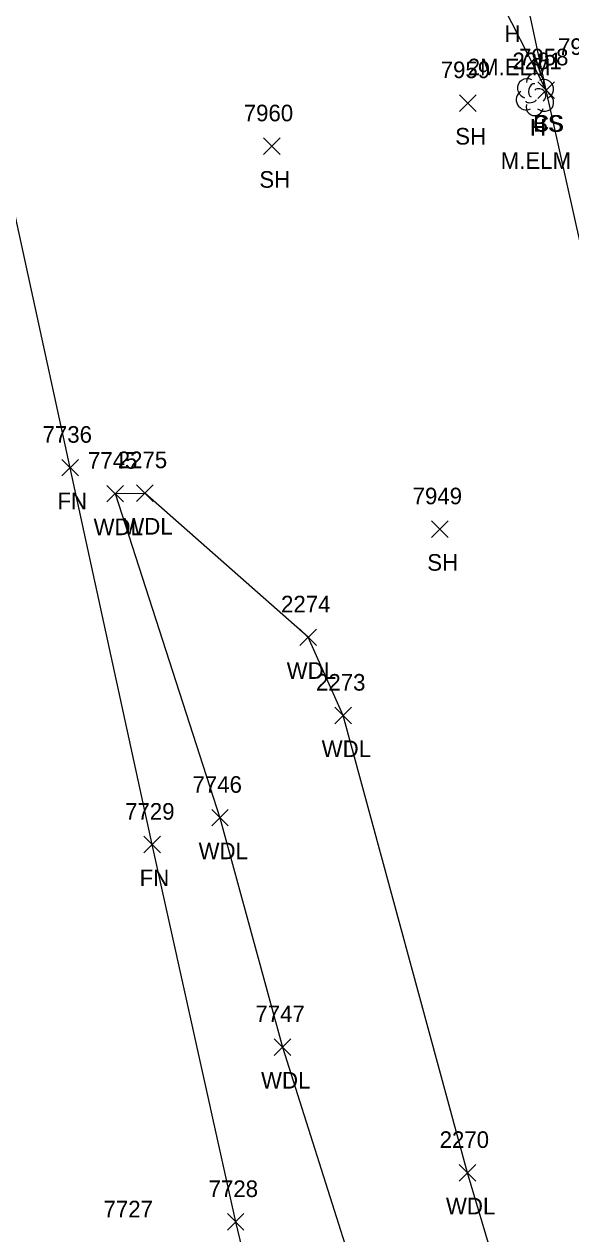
# Model space of a CAD drawing. Extents: x 1439173 to 1457902, y 641926 to 659889.
# Drawn here: x 1448377.2 to 1448443, y 644897.2 to 645042.9 of the extents above; entities that cross this region are included whole.
import ezdxf

# ---------------------------------------------------------------- set-up
doc = ezdxf.new("R2010")
doc.units = 0
for name, color, linetype in [('L_A', 7, 'Continuous'), ('L_C', 7, 'Continuous'), ('L_I', 7, 'Continuous'), ('L_TIC', 7, 'Continuous'), ('LAWA', 7, 'Continuous'), ('LELB', 7, 'Continuous'), ('LFNC', 7, 'Continuous'), ('LTD', 7, 'Continuous')]:
    doc.layers.add(name, color=color, linetype=linetype)

msp = doc.modelspace()

# ---------------------------------------------------------------- linework, layer by layer
at = {"layer": 'L_TIC'}
for points in [[(1448439.04, 645033.94), (1448441.04, 645035.94)], [(1448441.04, 645033.94), (1448439.04, 645035.94)], [(1448439.04, 645033.94), (1448441.04, 645035.94)], [(1448441.04, 645033.94), (1448439.04, 645035.94)], [(1448429.62, 645032.4), (1448431.62, 645034.4)], [(1448431.62, 645032.4), (1448429.62, 645034.4)], [(1448406.03, 645027.2), (1448408.03, 645029.2)], [(1448408.03, 645027.2), (1448406.03, 645029.2)], [(1448381.73, 644988.49), (1448383.73, 644990.49)], [(1448383.73, 644988.49), (1448381.73, 644990.49)], [(1448387.15, 644985.36), (1448389.15, 644987.36)], [(1448389.15, 644985.36), (1448387.15, 644987.36)], [(1448390.73, 644985.43), (1448392.73, 644987.43)], [(1448392.73, 644985.43), (1448390.73, 644987.43)], [(1448426.24, 644981.08), (1448428.24, 644983.08)], [(1448428.24, 644981.08), (1448426.24, 644983.08)], [(1448410.39, 644968.06), (1448412.39, 644970.06)], [(1448412.39, 644968.06), (1448410.39, 644970.06)], [(1448414.6, 644958.64), (1448416.6, 644960.64)], [(1448416.6, 644958.64), (1448414.6, 644960.64)], [(1448399.78, 644946.34), (1448401.78, 644948.34)], [(1448401.78, 644946.34), (1448399.78, 644948.34)], [(1448391.63, 644943.1), (1448393.63, 644945.1)], [(1448393.63, 644943.1), (1448391.63, 644945.1)], [(1448407.3, 644918.72), (1448409.3, 644920.72)], [(1448409.3, 644918.72), (1448407.3, 644920.72)], [(1448429.57, 644903.57), (1448431.57, 644905.57)], [(1448431.57, 644903.57), (1448429.57, 644905.57)], [(1448401.67, 644897.66), (1448403.67, 644899.66)], [(1448403.67, 644897.66), (1448401.67, 644899.66)]]:
    msp.add_lwpolyline(points, dxfattribs=at)
at = {"layer": 'LAWA'}
for points in [[(1448388.15, 644986.36), (1448391.73, 644986.43)], [(1448388.15, 644986.36), (1448400.78, 644947.34), (1448408.3, 644919.72)], [(1448550.8, 644440.53), (1448533.82, 644470.66), (1448529.86, 644507.95), (1448526.88, 644540.88), (1448513.49, 644597.36), (1448508.97, 644625.32), (1448499.27, 644672.13), (1448490.55, 644711.17), (1448476.17, 644740.45), (1448466.07, 644773.61), (1448454.86, 644821.9), (1448441.17, 644868.93), (1448430.57, 644904.57), (1448415.6, 644959.64), (1448411.39, 644969.06), (1448391.73, 644986.43)], [(1448408.3, 644919.72), (1448425.38, 644865.76)]]:
    msp.add_lwpolyline(points, dxfattribs=at)
at = {"layer": 'LELB'}
for points in [[(1448440.04, 645034.94), (1448431.73, 645073.63), (1448423.92, 645114.58)], [(1448557.78, 644502.2), (1448552.98, 644517.51), (1448543.57, 644563.1), (1448533.53, 644616.34), (1448521.47, 644666.5), (1448510.8, 644711.1), (1448498.76, 644762.74), (1448491.01, 644796.19), (1448478.95, 644850.81), (1448473.36, 644887.09), (1448462.33, 644937.46), (1448450.84, 644986.61), (1448440.04, 645034.94), (1448421.37, 645071.58), (1448413.78, 645112.58)]]:
    msp.add_lwpolyline(points, dxfattribs=at)
at = {"layer": 'LFNC'}
msp.add_lwpolyline([(1448365.31, 644809.25), (1448390.03, 644817.03), (1448419.29, 644825.95), (1448412.28, 644858.76), (1448402.67, 644898.66), (1448392.63, 644944.1), (1448382.73, 644989.49), (1448373.87, 645030.05), (1448365.59, 645069.76)], dxfattribs=at)
at = {"layer": 'LTD'}
msp.add_line((1448438.67, 645034.47), (1448438.67, 645034.47), dxfattribs=at)
msp.add_line((1448438.67, 645034.47), (1448438.67, 645034.47), dxfattribs=at)
msp.add_arc((1448438.72, 645035.9), 1.05, 335.5272, 180.9563, dxfattribs=at)
for centre, major_axis, ratio, start_param, end_param in [((1448437.88, 645035.13), (1.21, -0.51), 0.895232, 1.570796, 4.712389), ((1448439.71, 645035.05), (-1.14, -0.48), 0.949671, 1.570796, 4.712389), ((1448437.59, 645033.76), (0.58, -1.04), 0.959034, 3.141593, 6.283185), ((1448438.46, 645034.92), (-0.208, -0.792), 0.645439, 3.141593, 6.283185), ((1448439.17, 645034.3), (-0.5, 0.667), 0.989748, 3.141593, 6.283185), ((1448438.21, 645033.72), (-0.625, -0.083), 0.423636, 0, 3.141593), ((1448439.67, 645033.63), (-1.09, 0.79), 0.841452, 1.570796, 4.712389), ((1448438.67, 645032.97), (0.26, 1.06), 0.942809, 1.570796, 4.712389)]:
    msp.add_ellipse(centre, major_axis=major_axis, ratio=ratio, start_param=start_param, end_param=end_param, dxfattribs=at)

# ---------------------------------------------------------------- texts
at = {"layer": 'L_A'}
for s, p in [('H', (1448435.02, 645040.74)), ('CS', (1448438.48, 645029.94)), ('BS', (1448438.48, 645029.94)), ('SH', (1448429.1, 645028.4)), ('H', (1448438.1, 645029.47)), ('SH', (1448405.52, 645023.2)), ('FN', (1448381.21, 644984.49)), ('WDL', (1448385.56, 644981.36)), ('WDL', (1448389.14, 644981.43)), ('SH', (1448425.73, 644977.08)), ('WDL', (1448408.81, 644964.06)), ('WDL', (1448413.02, 644954.64)), ('WDL', (1448398.2, 644942.34)), ('FN', (1448391.11, 644939.1)), ('WDL', (1448405.72, 644914.72)), ('WDL', (1448427.98, 644899.57))]:
    msp.add_text(s, height=2, dxfattribs=at).set_placement(p)
at = {"layer": 'L_C'}
for s, p in [('2M.ELM', (1448430.6, 645036.74)), ('M.ELM', (1448434.57, 645025.47))]:
    msp.add_text(s, height=2, dxfattribs=at).set_placement(p)
at = {"layer": 'L_I'}
for s, p in [('7957', (1448441.47, 645039.19)), ('2281', (1448435.98, 645037.47)), ('7958', (1448436.78, 645037.94)), ('7958', (1448436.78, 645037.94)), ('7959', (1448427.35, 645036.4)), ('7960', (1448403.64, 645031.2)), ('7736', (1448379.42, 644992.49)), ('7745', (1448384.89, 644989.36)), ('2275', (1448388.47, 644989.43)), ('7949', (1448423.97, 644985.08)), ('2274', (1448408.13, 644972.06)), ('2273', (1448412.34, 644962.64)), ('7746', (1448397.47, 644950.34)), ('7729', (1448389.36, 644947.1)), ('7747', (1448405.04, 644922.72)), ('2270', (1448427.22, 644907.57)), ('7728', (1448399.41, 644901.66)), ('7727', (1448386.76, 644899.21))]:
    msp.add_text(s, height=2, dxfattribs=at).set_placement(p)

doc.saveas('drawing.dxf')
